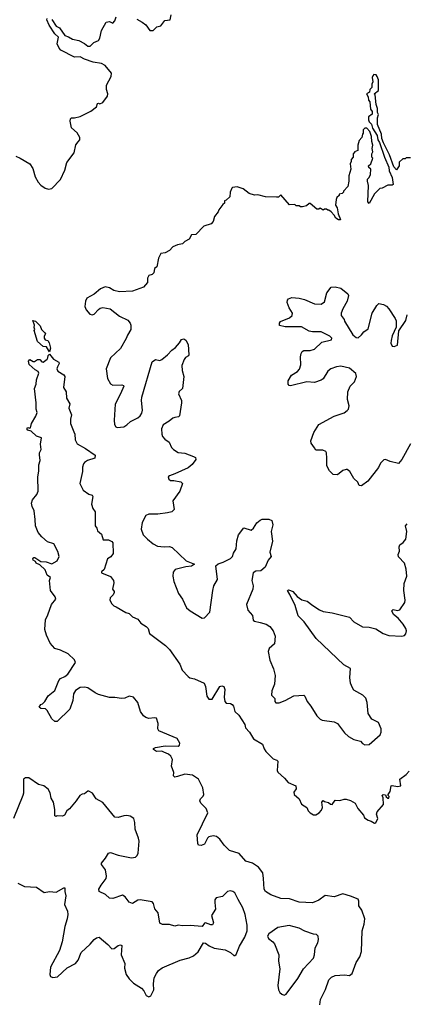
# Model space of a CAD drawing. Extents: x 2293139 to 2515392, y 824115 to 1006937.
# Tile 331 of 417: x 2446981 to 2450526, y 854101 to 863125. Entities that reach past the tile are written whole.
import ezdxf

# ---------------------------------------------------------------- set-up
doc = ezdxf.new("R2010")
doc.units = 0

msp = doc.modelspace()

# ---------------------------------------------------------------- linework, layer by layer
at = {"layer": '0CON10XD'}
for points in [[(2447275, 863127.5), (2447317, 863067), (2447345, 863050), (2447395, 862980), (2447429.1, 862969.1), (2447465, 862947.1), (2447523, 862933), (2447575, 862907.5), (2447605, 862881.4), (2447626.2, 862883.8), (2447662.5, 862915), (2447703.8, 862935), (2447715.8, 862955), (2447731.2, 863025), (2447775, 863102.5), (2447805, 863110), (2447835, 863092.5), (2447853.3, 863115), (2447865, 863150)], [(2448055, 863130), (2448105, 863102.5), (2448137.7, 863077.7), (2448175, 863027.5), (2448205, 863026.7), (2448239.3, 863060.7), (2448275, 863070), (2448313, 863117), (2448360, 863125), (2448370.5, 863169.5)], [(2447518.8, 862005), (2447531.2, 862025), (2447532.5, 862045), (2447509.2, 862089.2), (2447455, 862132.5), (2447444.2, 862194.2), (2447446.7, 862215), (2447455, 862226.7), (2447485, 862226.2), (2447535, 862238), (2447635, 862288), (2447684, 862325), (2447695, 862357.5), (2447705, 862360), (2447715, 862352.5), (2447745, 862367.5), (2447786, 862425), (2447788, 862445), (2447777.5, 862485), (2447775.8, 862525), (2447819.4, 862605), (2447823.1, 862635), (2447765, 862704), (2447730, 862725), (2447654.6, 862734.6), (2447575, 862762.5), (2447535, 862785.6), (2447485, 862780.8), (2447360, 862845), (2447343.8, 862865), (2447326.2, 862905), (2447336.2, 862965), (2447303.8, 862995), (2447252.9, 863075), (2447231.2, 863125), (2447232.5, 863135)], [(2450565, 861860), (2450525, 861860), (2450515, 861850), (2450495, 861850), (2450461.7, 861818.3), (2450460, 861785), (2450435, 861750), (2450410, 861775), (2450372.5, 861885), (2450317.8, 861995), (2450302.5, 862035), (2450298, 862075), (2450262.5, 862165), (2450262.5, 862225), (2450270, 862255), (2450262.5, 862275), (2450261.7, 862311.7), (2450248.3, 862348.3), (2450240, 862435), (2450230, 862445), (2450270, 862475), (2450270, 862575), (2450260, 862605), (2450248.3, 862618.3), (2450228.3, 862621.7), (2450218.3, 862611.7), (2450212.5, 862595), (2450217.5, 862555), (2450210, 862535), (2450210, 862505), (2450190, 862485), (2450188.3, 862461.7), (2450160, 862445), (2450177, 862417), (2450178.3, 862388.3), (2450191.7, 862371.7), (2450197.5, 862305), (2450212.5, 862285), (2450211.7, 862258.3), (2450180, 862235), (2450178.3, 862208.3), (2450185, 862190), (2450207, 862167), (2450215, 862130), (2450258, 862065), (2450264.5, 862024.5), (2450279.7, 861999.7), (2450324.4, 861864.4), (2450365, 861772.5), (2450369.7, 861739.7), (2450395, 861677.5), (2450406, 861614), (2450395, 861607.5), (2450355, 861610), (2450305, 861580), (2450281.7, 861578.3), (2450235, 861530), (2450185, 861440), (2450173.3, 861455), (2450180, 861605), (2450170, 861645), (2450170, 861665), (2450185, 861680), (2450197.5, 861705), (2450200, 861755), (2450181.7, 861771.7), (2450180, 861785), (2450200, 861805), (2450217.5, 861855), (2450210, 861865), (2450210, 861895), (2450220, 861915), (2450212.5, 861945), (2450220, 861975), (2450208.3, 862008.3), (2450206.7, 862055), (2450191.7, 862101.7), (2450165, 862130), (2450145, 862130), (2450130, 862115), (2450130, 862085), (2450123, 862077), (2450117.5, 862045), (2450093, 862017), (2450082.5, 861975), (2450080, 861925), (2450050, 861915), (2450050, 861905), (2450040, 861895), (2450040, 861865), (2450020, 861845), (2450020, 861825), (2450010, 861805), (2450017.5, 861755), (2450000, 861695), (2450000, 861645), (2449990, 861595), (2449950, 861555), (2449950, 861545), (2449938.3, 861531.7), (2449910, 861525), (2449910, 861515), (2449890, 861495), (2449883, 861477), (2449877.5, 861425), (2449890.5, 861400.5), (2449900.8, 861345), (2449923.3, 861295), (2449918.6, 861291.4), (2449905, 861290.8), (2449878.8, 861305), (2449865, 861332.5), (2449837.5, 861365), (2449815, 861380), (2449805, 861380), (2449795, 861390), (2449775, 861390), (2449765, 861380), (2449735, 861397.5), (2449725, 861390), (2449705, 861390), (2449645, 861440), (2449635, 861440), (2449611.7, 861418.3), (2449575, 861410), (2449555, 861410), (2449545, 861420), (2449515, 861420), (2449505, 861430), (2449455, 861427.5), (2449375, 861520), (2449355, 861500), (2449335, 861497.5), (2449235, 861502.5), (2449165, 861520), (2449135, 861517.5), (2449085, 861532.5), (2449030, 861575), (2448975, 861593.3), (2448933, 861587), (2448925, 861580), (2448910, 861545), (2448907, 861503), (2448875, 861470), (2448860, 861465), (2448860, 861445), (2448845, 861430), (2448806.4, 861383.6), (2448800, 861365), (2448768.8, 861321.2), (2448755.8, 861275), (2448736.2, 861255), (2448668.3, 861231.7), (2448595, 861156.7), (2448555, 861152.5), (2448535, 861112.5), (2448495, 861093.3), (2448475, 861071.2), (2448427.7, 861062.3), (2448385, 861043.3), (2448355, 861008.8), (2448315, 860987.5), (2448275, 860982.5), (2448255, 860940), (2448240, 860860), (2448217.5, 860845), (2448210, 860805), (2448195, 860790), (2448165, 860780), (2448153.6, 860756.4), (2448153.8, 860715), (2448115, 860672.5), (2448015, 860636.2), (2447895, 860632), (2447844.4, 860644.4), (2447805, 860668.8), (2447765, 860676), (2447721.7, 860658.3), (2447665, 860608), (2447598.3, 860571.7), (2447583.9, 860546.1), (2447580, 860495), (2447592, 860465), (2447625, 860427.5), (2447645, 860419.4), (2447663.8, 860425), (2447705, 860469.2), (2447719.1, 860480.9), (2447745, 860488.5), (2447811.2, 860475), (2447895, 860406.7), (2447972.6, 860372.6), (2447994.4, 860345), (2448001.5, 860325), (2447999.5, 860285), (2447969.4, 860235), (2447957.9, 860202.1), (2447905, 860111.9), (2447812.7, 860027.3), (2447774.4, 859925), (2447786.4, 859836.4), (2447815, 859789.2), (2447835, 859776.9), (2447917.5, 859777.5), (2447933.3, 859773.3), (2447936.2, 859766.2), (2447906.7, 859695), (2447857.2, 859602.8), (2447848.9, 859455), (2447852, 859415), (2447863.8, 859395), (2447875, 859388.8), (2447935, 859392.5), (2447965, 859410.8), (2447996.1, 859443.9), (2448065, 859477.3), (2448085, 859493.1), (2448101.2, 859518.8), (2448107.5, 859545), (2448097.5, 859635), (2448100, 859665), (2448195, 859990), (2448225, 860010), (2448265, 860001.9), (2448285, 860010), (2448337.9, 860052.1), (2448375, 860097.1), (2448408.7, 860121.3), (2448446.7, 860165), (2448463.3, 860195), (2448485, 860200.8), (2448505, 860189.2), (2448525, 860147.5), (2448531.2, 860055), (2448527.5, 860045), (2448502.3, 860027.7), (2448489.5, 860010.5), (2448468, 859955), (2448470.7, 859910.7), (2448485.6, 859855), (2448473.9, 859746.1), (2448443.2, 859716.8), (2448436.2, 859695), (2448463.8, 859635), (2448466, 859615), (2448446.2, 859495), (2448435.8, 859484.2), (2448405, 859480.6), (2448385, 859474.4), (2448353.1, 859445), (2448296.9, 859413.1), (2448282.9, 859375), (2448284.4, 859325), (2448291.4, 859305), (2448310.7, 859280.7), (2448351.7, 859251.7), (2448373.8, 859205), (2448391.2, 859185), (2448435, 859158), (2448495, 859153.8), (2448575, 859121.2), (2448591.7, 859111.7), (2448596, 859095), (2448561.7, 859048.3), (2448525, 859018.8), (2448405, 858962), (2448354.1, 858945.9), (2448342.5, 858935), (2448347.5, 858915), (2448365, 858902.5), (2448395, 858902.5), (2448459.3, 858889.3), (2448473.3, 858875), (2448448, 858805), (2448386.7, 858715), (2448398.8, 858635), (2448377.5, 858615), (2448335.5, 858604.5), (2448246.6, 858593.4), (2448165, 858592.2), (2448137.9, 858582.1), (2448104, 858516), (2448095.6, 858455), (2448112.8, 858402.8), (2448154.5, 858364.5), (2448205, 858320), (2448245, 858300), (2448305, 858293.8), (2448355, 858296.7), (2448378.3, 858288.3), (2448506.2, 858165), (2448582.5, 858135), (2448555, 858117.5), (2448505, 858111.8), (2448407.5, 858085), (2448389.1, 858060.9), (2448385.5, 858024.5), (2448394.6, 857975), (2448437.1, 857865), (2448474.4, 857814.4), (2448512, 857735), (2448545, 857706), (2448655, 857638.8), (2448675, 857643.3), (2448723.8, 857695), (2448750.9, 857895), (2448762.5, 857935), (2448794.5, 857995), (2448780, 858120), (2448802.1, 858137.9), (2448846.7, 858153.3), (2448914.6, 858185.4), (2448933.1, 858205), (2448941.1, 858235), (2448965.6, 858275), (2448972.6, 858347.4), (2448987.5, 858405), (2449035, 858467.5), (2449105, 858447.5), (2449126.1, 858463.9), (2449156.7, 858515), (2449185, 858538.8), (2449205, 858546), (2449265, 858548), (2449292.5, 858535), (2449302.5, 858495), (2449288, 858435), (2449298, 858345), (2449274.2, 858245), (2449286.7, 858205), (2449258.8, 858171.2), (2449233.2, 858106.8), (2449193.3, 858075), (2449145, 858070.7), (2449120.9, 858055), (2449109.2, 857985), (2449121.2, 857935), (2449118, 857905), (2449061.2, 857765), (2449073.9, 857713.9), (2449114.3, 857664.3), (2449121.8, 857621.8), (2449135, 857611.1), (2449185, 857601.8)], [(2446945, 861873.1), (2446986.5, 861856.5), (2447074.5, 861804.5), (2447102.6, 861762.6), (2447124.5, 861684.5), (2447150, 861635), (2447175, 861608.1), (2447215, 861582.2), (2447245, 861571.9), (2447275, 861578), (2447355, 861661.2), (2447393.7, 861746.3), (2447414, 861816), (2447481.4, 861905), (2447495, 861977.5), (2447518.8, 862005)], [(2450565, 859237.5), (2450486, 859095), (2450455, 859058.8), (2450378.8, 859075), (2450335, 859094.4), (2450320.2, 859089.8), (2450289.4, 859060.6), (2450269.8, 859020.2), (2450172, 858895), (2450115, 858852.5), (2450095, 858856.7), (2450081.2, 858885), (2450045, 858918.8), (2450008, 858985), (2449985, 859001.2), (2449975, 859003.8), (2449945, 858992), (2449895, 858952.5), (2449855, 858957.5), (2449820.9, 858990.9), (2449795.7, 859035), (2449797.4, 859107.4), (2449793.8, 859155), (2449787.5, 859167.5), (2449760.7, 859180.7), (2449695, 859180), (2449685, 859202.5), (2449653, 859243), (2449650.8, 859265), (2449678.8, 859341.2), (2449725, 859416), (2449865, 859491.9), (2449955, 859521.4), (2449985, 859542), (2449996, 859555), (2450002.5, 859585), (2449987.5, 859645), (2449990, 859715), (2450011.9, 859765), (2450050, 859805), (2450070.5, 859855), (2450063.5, 859883.5), (2450005, 859931.5), (2449925, 859950.6), (2449886.4, 859943.6), (2449835, 859924.3), (2449805.5, 859904.5), (2449765, 859834.2), (2449745, 859820.8), (2449685, 859801.2), (2449615, 859806.2), (2449465, 859768.8), (2449451.7, 859771.7), (2449441.2, 859785), (2449444, 859815), (2449473.2, 859866.8), (2449528.8, 859901.2), (2449547.9, 859922.1), (2449558.3, 859961.7), (2449555.6, 860034.4), (2449560.6, 860065), (2449570.8, 860085), (2449585.5, 860094.5), (2449645, 860092.9), (2449685, 860104.4), (2449750.2, 860169.8), (2449839.1, 860190.9), (2449842.9, 860205), (2449823.5, 860223.5), (2449745, 860265.6), (2449665, 860263.8), (2449635, 860269.6), (2449565, 860311.1), (2449415, 860310.5), (2449363.3, 860323.3), (2449363.1, 860345), (2449372.3, 860357.7), (2449455, 860391.9), (2449480.6, 860415), (2449481.9, 860435), (2449452.5, 860485), (2449435, 860532.5), (2449435.8, 860554.2), (2449444.5, 860565.5), (2449475, 860579.2), (2449545, 860571.4), (2449591.7, 860561.7), (2449685, 860520.8), (2449745, 860518.1), (2449775, 860540), (2449797.6, 860622.4), (2449837.7, 860672.3), (2449875, 860678.1), (2449925, 860664.4), (2449991.2, 860611.2), (2449997.3, 860597.3), (2449982.2, 860545), (2449943.1, 860475), (2449928.6, 860435), (2449929.2, 860415), (2449955, 860378.8), (2449960.7, 860360.7), (2450035, 860236), (2450065, 860212.5), (2450085, 860208), (2450115, 860235.7), (2450135, 860265.7), (2450175, 860290.8), (2450212.5, 860435), (2450255, 860506.2), (2450275, 860523.8), (2450317.5, 860515), (2450345, 860500.8), (2450366.1, 860476.1), (2450425, 860386.2), (2450432.9, 860365), (2450432.7, 860307.3), (2450395, 860227.5), (2450387.1, 860185), (2450385, 860160), (2450395, 860133.3), (2450415, 860128.8), (2450446.4, 860143.6), (2450457.5, 860272.5), (2450522.4, 860367.6), (2450535, 860420)], [(2447255, 860080), (2447226.7, 860126.7), (2447195, 860130), (2447146, 860175), (2447112.5, 860275), (2447120, 860285), (2447113.3, 860305), (2447116.7, 860325), (2447101.7, 860368.3), (2447125, 860362.5), (2447152.5, 860335), (2447168.3, 860318.3), (2447182.5, 860285), (2447213.3, 860255), (2447216.7, 860245), (2447206.7, 860225), (2447206.7, 860205), (2447215, 860192.5), (2447240, 860185), (2447252.5, 860165), (2447262.5, 860115), (2447255, 860080)], [(2449734, 854095), (2449738.8, 854145), (2449785, 854237.5), (2449815, 854326.2), (2449840.3, 854349.7), (2449875, 854364.2), (2449959.4, 854370.6), (2450004.3, 854365.7), (2450029.2, 854385), (2450065.6, 854485), (2450100, 854535), (2450115.4, 854585), (2450120.9, 854775), (2450140, 854835), (2450147.1, 854885), (2450117.1, 854965), (2450090.6, 855005), (2450091.8, 855045), (2450084.4, 855065), (2450015, 855093.3), (2449945, 855112.2), (2449865, 855085.6), (2449782.1, 855097.9), (2449725, 855055.6), (2449665, 855031.5), (2449545, 855037.8), (2449455, 855068.5), (2449375, 855070), (2449285, 855103.3), (2449234.1, 855134.1), (2449222, 855155), (2449216.2, 855253.8), (2449210, 855305), (2449169.4, 855359.4), (2449115, 855394.4), (2449055, 855414.2), (2448994.5, 855484.5), (2448905, 855511.2), (2448855, 855558.5), (2448815.5, 855615), (2448785, 855639.4), (2448755.7, 855645.7), (2448715, 855637.1), (2448703.1, 855625), (2448675, 855568.8), (2448645, 855557.5), (2448620, 855560), (2448613.8, 855573.8), (2448608.1, 855655), (2448706.9, 855855), (2448690.6, 855895), (2448642.5, 855945), (2448634, 855965), (2448638.8, 855985), (2448662.5, 856007.5), (2448670, 856025), (2448658.9, 856085), (2448621.9, 856165), (2448565, 856200), (2448495, 856208.9), (2448427.5, 856187.5), (2448403.6, 856183.6), (2448392.5, 856195), (2448393.3, 856225), (2448374, 856285), (2448382.5, 856345), (2448365.5, 856375.5), (2448344.4, 856394.4), (2448303.2, 856413.2), (2448285, 856420), (2448235, 856418.8), (2448207.5, 856435), (2448207.5, 856445), (2448225, 856453.3), (2448315, 856470), (2448435, 856468), (2448446.2, 856475), (2448448.9, 856495), (2448425, 856538.1), (2448257.4, 856607.4), (2448248.9, 856625), (2448251.5, 856675), (2448236, 856725), (2448218.1, 856728.1), (2448165, 856720), (2448138.6, 856728.6), (2448115.7, 856745), (2448088.5, 856785), (2448065, 856867.5), (2448025, 856916.9), (2447985, 856926.1), (2447945, 856907.5), (2447915, 856902.5), (2447855, 856914.3), (2447805, 856914.3), (2447705, 856939.1), (2447673.1, 856955), (2447607.3, 857002.7), (2447575, 857007.3), (2447535, 857003.6), (2447492.9, 856977.1), (2447474.5, 856945.5), (2447470, 856885), (2447440, 856805), (2447325, 856693.8), (2447305, 856692.5), (2447275, 856717.5), (2447233.6, 856793.6), (2447219.3, 856809.3), (2447175, 856812.5), (2447160, 856825), (2447175, 856850), (2447190, 856855), (2447213, 856877), (2447243, 856927), (2447303.4, 856976.6), (2447340.2, 857069.8), (2447355, 857085.8), (2447395, 857104), (2447422.5, 857127.5), (2447492.9, 857235), (2447485, 857257.5), (2447425, 857312.7), (2447355, 857348.1), (2447305, 857361.4), (2447259.7, 857409.7), (2447225.7, 857485), (2447210.8, 857535), (2447216.5, 857625), (2447239.1, 857670.9), (2447273.4, 857766.6), (2447312.5, 857815), (2447306, 857835), (2447263.3, 857895), (2447254, 857985), (2447262.5, 858012.5), (2447234.2, 858034.2), (2447215, 858082.5), (2447165, 858130), (2447133.6, 858143.6), (2447125, 858160), (2447105, 858172.5), (2447102.5, 858185), (2447110, 858195), (2447120, 858195), (2447175, 858160), (2447225, 858157.5), (2447275, 858136.7), (2447325.7, 858164.3), (2447341.9, 858205), (2447330.4, 858250.4), (2447295, 858322.5), (2447235, 858340), (2447184.6, 858384.6), (2447150, 858425), (2447125.6, 858485), (2447124.5, 858545), (2447113.4, 858623.4), (2447095, 858662.5), (2447088.8, 858695), (2447098.8, 858725), (2447138, 858775), (2447152, 858805), (2447148.6, 858935), (2447157.7, 858987.7), (2447156.2, 859045), (2447170, 859085), (2447163, 859137), (2447162.5, 859155), (2447177, 859187), (2447172.5, 859235), (2447181.7, 859291.7), (2447135, 859307.5), (2447085, 859352.5), (2447055, 859363.3), (2447047.5, 859375), (2447055, 859387.5), (2447075, 859380), (2447080, 859385), (2447090, 859425), (2447129.5, 859490.5), (2447142.5, 859525), (2447133.8, 859555), (2447133.8, 859615), (2447116.2, 859745), (2447133.8, 859785), (2447136.7, 859825), (2447156.2, 859886.2), (2447150, 859900), (2447123.3, 859915), (2447067.5, 859965), (2447062.5, 859995), (2447075, 860010), (2447105, 859992.5), (2447117, 859993), (2447145, 860010), (2447165, 860010), (2447185, 859990), (2447195, 859987.5), (2447232.5, 860015), (2447240, 860025), (2447243, 860047), (2447255, 860060), (2447290, 860015), (2447340, 859985), (2447342.5, 859975), (2447326.7, 859945), (2447323.3, 859925), (2447332.3, 859902.3), (2447385, 859868.8), (2447393.8, 859855), (2447383.3, 859755), (2447406.2, 859715), (2447410, 859655), (2447440, 859605), (2447433.3, 859565), (2447456.2, 859505), (2447446, 859465), (2447447.5, 859425), (2447478.1, 859348.1), (2447488, 859325), (2447490.6, 859275), (2447509.3, 859239.3), (2447585, 859195.8), (2447672.5, 859135), (2447670, 859105), (2447604, 859086), (2447575, 859067.5), (2447566.4, 859053.6), (2447556.7, 859025), (2447556.7, 858985), (2447533.3, 858875), (2447564, 858814), (2447615, 858776.7), (2447645, 858766.7), (2447653.3, 858755), (2447640, 858685), (2447651.2, 858645), (2447674.2, 858614.2), (2447673.3, 858485), (2447687.5, 858465), (2447695, 858440), (2447730.7, 858410.7), (2447747, 858357), (2447795, 858357.5), (2447825, 858342.5), (2447835, 858330), (2447837, 858233), (2447816.4, 858203.6), (2447787.5, 858185), (2447756.7, 858085), (2447730, 858065), (2447730, 858055), (2447815, 858021.2), (2447841.2, 857985), (2447844, 857965), (2447832.5, 857905), (2447847.5, 857885), (2447847.5, 857875), (2447837.5, 857855), (2447810, 857825), (2447806.7, 857805), (2447825, 857772.5), (2447845, 857752.5), (2447865, 857743.3), (2447953.2, 857693.2), (2447985, 857683.8), (2448015, 857653.8), (2448065, 857630), (2448091.2, 857595), (2448141.2, 857565), (2448159.2, 857545), (2448170.3, 857500.3), (2448319.4, 857389.4), (2448354.1, 857354.1), (2448448.5, 857218.5), (2448469.4, 857165), (2448525, 857104.2), (2448542.4, 857092.4), (2448585, 857082.9), (2448671.2, 857045), (2448686, 857015), (2448696, 856925), (2448715, 856896.2), (2448745, 856897.5), (2448815, 857012.9), (2448835, 857020), (2448854.3, 857014.3), (2448861.8, 856985), (2448855.6, 856915), (2448860.8, 856875), (2448875, 856860.8), (2448915, 856858), (2448929.7, 856849.7), (2448940, 856835), (2448954.2, 856784.2), (2448991.2, 856751.2), (2449046.7, 856665), (2449052.5, 856635), (2449088.8, 856595), (2449125, 856533.3), (2449205.9, 856485.9), (2449222.1, 856442.1), (2449238.8, 856418.8), (2449305, 856351.2), (2449338.3, 856338.3), (2449348.3, 856328.3), (2449343.3, 856245), (2449349.5, 856229.5), (2449410, 856175), (2449443.8, 856135), (2449513.6, 856103.6), (2449516.7, 856075), (2449493.8, 856045), (2449496.7, 856025), (2449544.3, 855984.3), (2449565, 855936.2), (2449614.4, 855904.4), (2449626.7, 855875), (2449643.3, 855855), (2449675, 855837.5), (2449695, 855837.5), (2449727.5, 855855), (2449748.3, 855881.7), (2449757.5, 855905), (2449752.5, 855955), (2449765, 855970), (2449775, 855960), (2449811.7, 855951.7), (2449830, 855935), (2449845, 855932.5), (2449875, 855972.5), (2449915, 855970), (2449955, 855982.5), (2449975, 855982.5), (2450015, 855970), (2450055.9, 855945.9), (2450081.2, 855895), (2450133.3, 855835), (2450141.2, 855811.2), (2450175, 855788)], [(2449185, 857601.8), (2449240, 857585), (2449274.2, 857564.2), (2449305.5, 857525.5), (2449324.5, 857475), (2449318.5, 857405), (2449268.9, 857361.1), (2449258.1, 857335), (2449274.5, 857255), (2449308.6, 857175), (2449324.4, 857115), (2449318.9, 857035), (2449294.2, 856975), (2449290, 856935), (2449320, 856905), (2449320, 856875), (2449330, 856865), (2449360, 856865), (2449415, 856884.4), (2449495, 856928.6), (2449585, 856934), (2449596.7, 856926.7), (2449615.8, 856875.8), (2449651.2, 856835), (2449704.2, 856745), (2449737.5, 856715), (2449755.4, 856705.4), (2449865, 856688.6), (2449895.7, 856675.7), (2449959.7, 856589.7), (2449995.7, 856555.7), (2450045, 856528), (2450105, 856513.8), (2450125, 856491.2), (2450145, 856480), (2450185, 856482), (2450285, 856570), (2450295.6, 856595), (2450295.7, 856625), (2450270.8, 856685), (2450210.8, 856715), (2450176.5, 856765), (2450167.3, 856867.3), (2450155, 856906), (2450125.8, 856935), (2450045, 856981.4), (2450031.1, 857001.1), (2450015.7, 857045), (2450008.1, 857095), (2450015, 857180), (2449951.8, 857211.8), (2449700, 857455), (2449588, 857605), (2449535, 857662.5), (2449507.3, 857757.3), (2449456.9, 857856.9), (2449437.5, 857895), (2449445, 857900), (2449465, 857893.8), (2449485, 857883.3), (2449525, 857840), (2449569.3, 857809.3), (2449617, 857797), (2449667.5, 857755), (2449730, 857715), (2449765, 857700), (2449845, 857688.8), (2450005, 857648.8), (2450045.9, 857605.9), (2450125, 857560.8), (2450185, 857557.5), (2450245, 857541.2), (2450315, 857498.5), (2450365, 857481.5), (2450485, 857474.4), (2450508.3, 857481.7), (2450522.9, 857495), (2450526.3, 857523.7), (2450520.9, 857545), (2450497.1, 857585), (2450451.1, 857641.1), (2450408, 857675), (2450394, 857706), (2450405, 857718), (2450445, 857710.8), (2450465, 857716.2), (2450512.9, 857785), (2450515.6, 857805), (2450502.5, 857895), (2450505, 857956.7), (2450530, 858025), (2450525, 858090), (2450510, 858145), (2450455, 858201.2), (2450450, 858225), (2450463.8, 858255), (2450460, 858295), (2450467.5, 858312.5), (2450496.7, 858335), (2450521.2, 858365), (2450530, 858435), (2450517.5, 858485), (2450532.5, 858505)], [(2450175, 855788), (2450205, 855780), (2450235, 855762.5), (2450246.4, 855763.6), (2450263.3, 855805), (2450253.3, 855845), (2450260, 855865), (2450316.4, 855933.6), (2450313, 855993), (2450303.3, 856015), (2450315, 856022.5), (2450335, 856020), (2450341.7, 856001.7), (2450355, 855990), (2450365, 855990), (2450370, 856005), (2450360, 856015), (2450360, 856025), (2450377, 856053), (2450387, 856103), (2450395, 856106.7), (2450445, 856096.7), (2450475, 856102.5), (2450466.7, 856165), (2450525, 856208), (2450551.2, 856238.8)], [(2446965, 855211.2), (2447025, 855181.2), (2447135.8, 855175.8), (2447205, 855126.2), (2447255, 855136), (2447315, 855129.2), (2447385, 855170), (2447395, 855170), (2447394, 855135), (2447403.8, 855095), (2447392.9, 855015), (2447419.2, 854955), (2447421.4, 854925), (2447416.7, 854885), (2447394.5, 854815.5), (2447370, 854675), (2447346.4, 854593.6), (2447265, 854442.5), (2447257.5, 854375), (2447262.5, 854355), (2447285, 854347.5), (2447328.3, 854351.7), (2447416, 854434), (2447492, 854475), (2447517.8, 854505), (2447544.3, 854575), (2447627.6, 854652.4), (2447665, 854696), (2447685, 854709.2), (2447710, 854715), (2447789.7, 854649.7), (2447825, 854610), (2447848.3, 854611.7), (2447885, 854641.2), (2447906, 854646), (2447918.8, 854638.8), (2447911.4, 854555), (2447945.6, 854475), (2447942.7, 854432.7), (2447958.8, 854375), (2447983.8, 854335), (2448025.5, 854295.5), (2448099.1, 854249.1), (2448120.8, 854225), (2448140.9, 854180.9), (2448165, 854170.8), (2448185, 854178.8), (2448210.6, 854235), (2448208.3, 854288.3), (2448215.5, 854344.5), (2448234.5, 854385), (2448255, 854410), (2448287.5, 854435), (2448452.5, 854505), (2448535, 854525.6), (2448575, 854544.4), (2448617.6, 854582.4), (2448665, 854663.8), (2448685, 854660.8), (2448717.6, 854637.6), (2448765, 854616.2), (2448865, 854601.1), (2448913.8, 854575), (2448945, 854547.5), (2448955, 854547.5), (2448965, 854556.7), (2448998, 854635), (2449046.2, 854715), (2449067.1, 854775), (2449065.6, 854825), (2449050, 854925), (2449026, 854986), (2448985, 855061.2), (2448955, 855123.8), (2448935, 855136.2), (2448915, 855140), (2448885.9, 855134.1), (2448840, 855090), (2448783.3, 855076.7), (2448771.8, 855058.2), (2448768.9, 855035), (2448775.7, 854974.3), (2448739.6, 854915), (2448756.8, 854846.8), (2448749.1, 854830.9), (2448735, 854830), (2448685, 854848), (2448675, 854843.3), (2448655, 854814), (2448545, 854824.4), (2448475, 854821.4), (2448435, 854826.2), (2448405, 854818.8), (2448355, 854832.5), (2448291.3, 854831.3), (2448266.7, 854845), (2448250.5, 854940.5), (2448221.2, 854975), (2448208, 855025), (2448195, 855041.2), (2448085, 855060), (2448064.1, 855055.9), (2448014.1, 855024.1), (2447985, 855036.2), (2447947.5, 855085), (2447925, 855100), (2447835, 855071.2), (2447805, 855074), (2447767.3, 855107.3), (2447710, 855135), (2447706.7, 855155), (2447727.1, 855192.9), (2447774.2, 855255), (2447777.5, 855275), (2447768, 855335), (2447731.7, 855381.7), (2447731.2, 855395), (2447768.7, 855441.3), (2447795, 855486.7), (2447815, 855492), (2447885, 855468), (2448005, 855442.5), (2448041.7, 855448.3), (2448059.2, 855465), (2448067.1, 855485), (2448077.5, 855595), (2448072, 855625), (2448040, 855705), (2448037, 855767), (2448028, 855805), (2447995, 855824.3), (2447965, 855830.6), (2447935, 855829.4), (2447885, 855812.2), (2447855, 855815.7), (2447742.2, 855952.2), (2447683.3, 855985), (2447650, 856035), (2447615, 856053.8), (2447605, 856053.3), (2447575, 856028.8), (2447552.7, 856027.3), (2447531.2, 856015), (2447500, 855965), (2447437.7, 855892.3), (2447413.3, 855875), (2447392.5, 855835), (2447375, 855826.7), (2447325, 855827.5), (2447315, 855822.5), (2447305, 855830), (2447303.3, 855885), (2447292.3, 855952.3), (2447271.2, 855991.2), (2447260.3, 856040.3), (2447241.7, 856071.7), (2447203, 856103), (2447153.3, 856115), (2447065, 856176.2), (2447033.9, 856176.1), (2447017.5, 856165), (2447015.6, 856035), (2447010.6, 856015), (2446925, 855803.3)], [(2449405, 854186.2), (2449425, 854193.8), (2449530.9, 854339.1), (2449583.1, 854425), (2449675.7, 854525), (2449685.5, 854554.5), (2449691.7, 854618.3), (2449713.3, 854665), (2449720, 854695), (2449717, 854727), (2449701.7, 854741.7), (2449673.6, 854743.6), (2449595, 854772), (2449545, 854798.6), (2449452.4, 854822.4), (2449348, 854805), (2449264, 854746), (2449254, 854725), (2449262, 854705), (2449302.5, 854675), (2449318.6, 854655), (2449357.1, 854555), (2449354.4, 854495), (2449366.7, 854425), (2449348, 854275), (2449354.2, 854235), (2449365, 854210), (2449385, 854193.3), (2449405, 854186.2)]]:
    msp.add_lwpolyline(points, dxfattribs=at)

doc.saveas('drawing.dxf')
